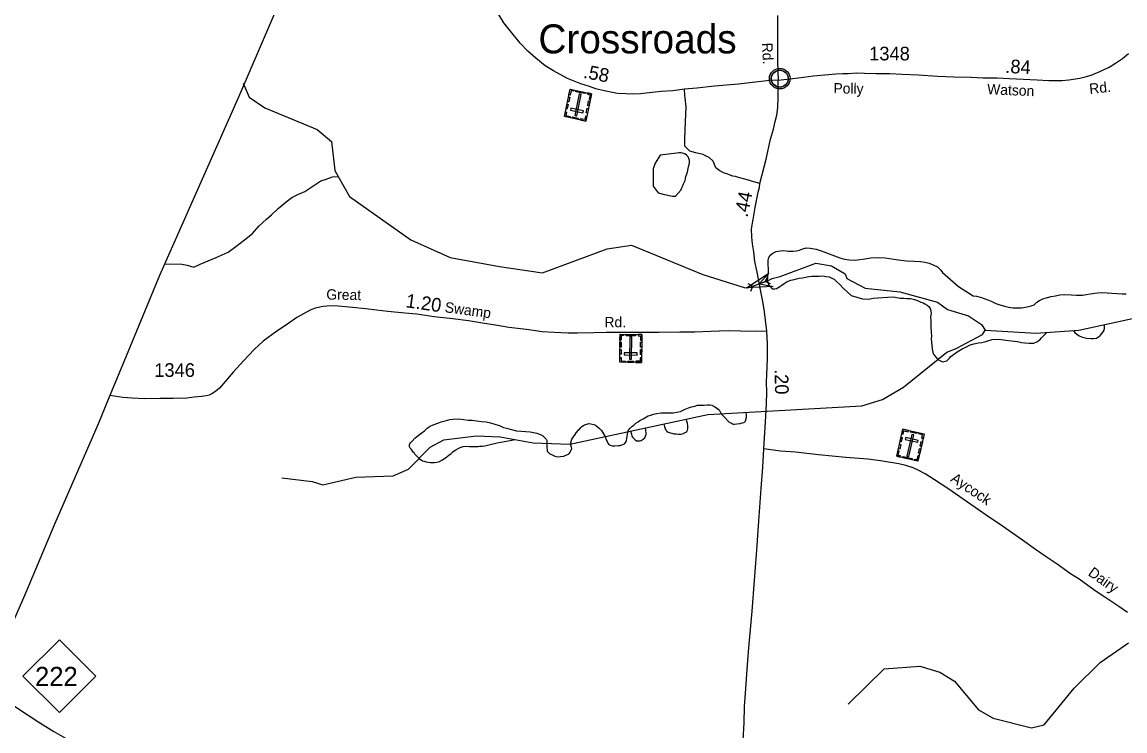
# Model space of a CAD drawing. Extents: x 2206922 to 2357709, y 510027 to 673830.
# Drawn here: x 2276077 to 2286157, y 663454 to 669933 of the extents above; entities that cross this region are included whole.
import ezdxf

# ---------------------------------------------------------------- set-up
doc = ezdxf.new("R2010")
doc.units = 0
for name, color, linetype in [('Exist Boundary Political CountyLine', 7, 'Continuous'), ('Exist Civil Demographics Community CELL', 7, 'Continuous'), ('Exist Civil Demographics Community Label', 7, 'Continuous'), ('Exist Cultural Cemetery CELL', 7, 'Continuous'), ('Exist Hydrographic Creek Single Shore', 7, 'Continuous'), ('Exist Hydrographic Misc Water Feature', 7, 'Continuous'), ('Exist Road Non-System Type 51', 7, 'Continuous'), ('Exist Road Primary NC Attributed', 7, 'Continuous'), ('Exist Road Primary NC Mileage Hundredths English Label', 7, 'Continuous'), ('Exist Road Primary NC Shield CELL', 7, 'Continuous'), ('Exist Road Primary NC Shield Number Label', 7, 'Continuous'), ('Exist Road Secondary Mileage Hundredths English Label', 7, 'Continuous'), ('Exist Road Secondary Structure Pipe Attributed CELL', 7, 'Continuous'), ('Exist Road Secondary Structure Pipe CELL', 7, 'Continuous'), ('Exist Road Secondary Type 51 Attributed', 7, 'Continuous'), ('Exist Road Secondary Type 51 Label', 7, 'Continuous'), ('Exist Road Secondary Type 51 Number Label', 7, 'Continuous')]:
    doc.layers.add(name, color=color, linetype=linetype)

msp = doc.modelspace()

# ---------------------------------------------------------------- linework, layer by layer
at = {"layer": 'Exist Boundary Political CountyLine'}
for points in [[(2320367, 669784), (2317480, 669762), (2297788, 669588), (2280025, 673830), (2278054, 669246)], [(2278054, 669246), (2277332, 667617), (2277027, 666880), (2276893, 666556), (2276869, 666499), (2276768, 666253), (2276375, 665349), (2276110, 664720), (2275853, 664131), (2275752, 663879), (2275726, 663824), (2275341, 662914), (2275032, 662209), (2274820, 661706), (2274734, 661515), (2274516, 661031)]]:
    msp.add_lwpolyline(points, dxfattribs=at)
at = {"layer": 'Exist Civil Demographics Community CELL'}
msp.add_lwpolyline([(2282924, 669428), (2282925, 669434), (2282927, 669440), (2282930, 669448), (2282933, 669453), (2282936, 669459), (2282940, 669464), (2282944, 669469), (2282949, 669473), (2282954, 669478), (2282960, 669481), (2282965, 669484), (2282970, 669487), (2282975, 669489), (2282981, 669491), (2282985, 669492), (2282990, 669493), (2282994, 669493), (2283000, 669494), (2283005, 669494), (2283010, 669493), (2283015, 669493), (2283020, 669492), (2283025, 669490), (2283030, 669488), (2283037, 669485), (2283043, 669482), (2283048, 669478), (2283054, 669474), (2283057, 669471), (2283061, 669467), (2283065, 669462), (2283068, 669457), (2283071, 669452), (2283074, 669447), (2283076, 669442), (2283077, 669437), (2283078, 669433), (2283080, 669427), (2283080, 669422), (2283080, 669416), (2283080, 669410), (2283080, 669404), (2283079, 669399), (2283077, 669393), (2283075, 669387), (2283073, 669382), (2283070, 669376), (2283066, 669371), (2283063, 669366), (2283059, 669361), (2283054, 669356), (2283048, 669352), (2283043, 669349), (2283039, 669346), (2283032, 669343), (2283025, 669340), (2283019, 669339), (2283013, 669337), (2283008, 669337), (2283004, 669337), (2282998, 669337), (2282994, 669337), (2282988, 669338), (2282982, 669339), (2282978, 669340), (2282973, 669342), (2282968, 669344), (2282964, 669347), (2282957, 669351), (2282952, 669355), (2282947, 669359), (2282942, 669364), (2282939, 669368), (2282936, 669372), (2282932, 669379), (2282930, 669383), (2282929, 669387), (2282926, 669395), (2282924, 669402), (2282924, 669407), (2282923, 669414), (2282923, 669418), (2282924, 669425)], close=True, dxfattribs=at)
for radius in [94.3, 76.7]:
    msp.add_circle((2283002, 669416), radius, dxfattribs=at)
at = {"layer": 'Exist Cultural Cemetery CELL'}
for points in [[(2281229, 669029), (2281034, 669069), (2281086, 669319), (2281281, 669278)], [(2281082, 669246), (2281073, 669203), (2281062, 669205), (2281071, 669248)], [(2281118, 669312), (2281116, 669301), (2281094, 669305), (2281086, 669266), (2281075, 669268), (2281086, 669319)], [(2281128, 669080), (2281147, 669076), (2281188, 669275), (2281169, 669278)], [(2281222, 669279), (2281139, 669296), (2281141, 669307), (2281224, 669290)], [(2281248, 669285), (2281246, 669274), (2281268, 669269), (2281259, 669230), (2281270, 669227), (2281281, 669278)], [(2281069, 669181), (2281060, 669139), (2281049, 669141), (2281058, 669183)], [(2281203, 669104), (2281207, 669122), (2281091, 669146), (2281088, 669128)], [(2281253, 669144), (2281244, 669102), (2281233, 669104), (2281242, 669146)], [(2281267, 669210), (2281258, 669167), (2281247, 669170), (2281255, 669212)], [(2281043, 669112), (2281054, 669109), (2281047, 669078), (2281087, 669070), (2281085, 669059), (2281034, 669069)], [(2281157, 669044), (2281106, 669054), (2281108, 669066), (2281159, 669055)], [(2281238, 669071), (2281227, 669074), (2281220, 669042), (2281181, 669050), (2281178, 669039), (2281229, 669029)], [(2281738, 666822), (2281539, 666824), (2281542, 667079), (2281741, 667076)], [(2281575, 667078), (2281575, 667067), (2281553, 667067), (2281552, 667027), (2281541, 667027), (2281542, 667079)], [(2281683, 667066), (2281599, 667066), (2281599, 667078), (2281684, 667077)], [(2281630, 666852), (2281648, 666852), (2281650, 667055), (2281632, 667055)], [(2281708, 667077), (2281708, 667065), (2281730, 667065), (2281729, 667025), (2281740, 667024), (2281741, 667076)], [(2281552, 666940), (2281551, 666897), (2281540, 666897), (2281540, 666940)], [(2281553, 667006), (2281552, 666963), (2281541, 666963), (2281541, 667006)], [(2281740, 667006), (2281740, 666963), (2281728, 666963), (2281729, 667007)], [(2281740, 666939), (2281739, 666896), (2281728, 666896), (2281728, 666939)], [(2281540, 666867), (2281551, 666867), (2281551, 666835), (2281591, 666835), (2281591, 666823), (2281539, 666824)], [(2281698, 666890), (2281698, 666909), (2281581, 666910), (2281580, 666892)], [(2281664, 666823), (2281612, 666823), (2281612, 666835), (2281664, 666834)], [(2281739, 666865), (2281727, 666865), (2281727, 666833), (2281686, 666834), (2281686, 666822), (2281738, 666822)], [(2284128, 666212), (2284322, 666168), (2284265, 665919), (2284071, 665964)], [(2284102, 666097), (2284111, 666140), (2284122, 666137), (2284113, 666095)], [(2284118, 666170), (2284129, 666167), (2284136, 666198), (2284176, 666189), (2284178, 666200), (2284128, 666212)], [(2284153, 666136), (2284148, 666118), (2284263, 666092), (2284267, 666110)], [(2284228, 666159), (2284209, 666163), (2284164, 665965), (2284183, 665961)], [(2284200, 666195), (2284251, 666184), (2284248, 666173), (2284198, 666184)], [(2284312, 666125), (2284301, 666128), (2284308, 666159), (2284269, 666168), (2284271, 666179), (2284322, 666168)], [(2284087, 666032), (2284096, 666074), (2284108, 666071), (2284098, 666029)], [(2284270, 665992), (2284280, 666035), (2284291, 666032), (2284282, 665990)], [(2284285, 666057), (2284295, 666099), (2284306, 666096), (2284296, 666054)], [(2284104, 665956), (2284106, 665967), (2284085, 665972), (2284094, 666012), (2284083, 666014), (2284071, 665964)], [(2284130, 665962), (2284213, 665943), (2284210, 665932), (2284127, 665951)], [(2284233, 665927), (2284236, 665938), (2284257, 665933), (2284266, 665972), (2284277, 665970), (2284265, 665919)]]:
    msp.add_lwpolyline(points, close=True, dxfattribs=at)
at = {"layer": 'Exist Hydrographic Creek Single Shore'}
for points in [[(2278098, 669375), (2278153, 669246), (2278296, 669148), (2278773, 668951), (2278906, 668843), (2278935, 668577), (2278966, 668522)], [(2278966, 668522), (2279069, 668338), (2279631, 667943), (2279991, 667782), (2280441, 667700), (2280833, 667640), (2281423, 667861), (2281648, 667895), (2282300, 667626), (2282677, 667507), (2282710, 667503), (2282814, 667541), (2282876, 667562), (2282934, 667589), (2283007, 667609), (2283332, 667730), (2283474, 667704), (2283599, 667633), (2283616, 667590), (2283784, 667501), (2284100, 667468), (2284443, 667373), (2284534, 667305), (2284727, 667249), (2284845, 667168), (2284878, 667118)], [(2284878, 667118), (2285345, 667089), (2285736, 667117), (2286534, 667291), (2286700, 667386), (2286873, 667569), (2286996, 667780), (2287285, 668040), (2287484, 668117), (2287567, 668194)], [(2278452, 665767), (2278727, 665735), (2278827, 665703), (2279126, 665773), (2279468, 665785), (2279610, 665845), (2279807, 666047), (2279931, 666114), (2280231, 666150), (2280448, 666142), (2280749, 666087), (2281082, 666074), (2282345, 666346), (2283752, 666426), (2283942, 666484), (2284134, 666595), (2284530, 666915), (2284613, 666949), (2284854, 667076), (2284878, 667118)], [(2283626, 663697), (2283955, 664021), (2284283, 664047), (2284466, 663991), (2284599, 663910), (2284819, 663646), (2284953, 663571), (2285304, 663482), (2285420, 663509), (2285692, 663845), (2285931, 664079), (2286188, 664258)]]:
    msp.add_lwpolyline(points, dxfattribs=at)
at = {"layer": 'Exist Hydrographic Misc Water Feature'}
for points in [[(2281846, 668538), (2281844, 668434), (2281891, 668372), (2281947, 668358), (2282021, 668341), (2282048, 668341), (2282099, 668398), (2282105, 668412), (2282114, 668430), (2282123, 668456), (2282130, 668472), (2282136, 668484), (2282145, 668521), (2282160, 668562), (2282164, 668595), (2282172, 668622), (2282176, 668643), (2282178, 668657), (2282178, 668672), (2282171, 668686), (2282169, 668695), (2282165, 668703), (2282153, 668715), (2282135, 668729), (2282113, 668735), (2282099, 668737), (2282081, 668738), (2282061, 668736), (2281910, 668717), (2281862, 668645), (2281846, 668591), (2281846, 668538)], [(2277388, 667723), (2277537, 667719), (2277586, 667712), (2277646, 667692), (2277704, 667720), (2277852, 667782), (2277959, 667829), (2278029, 667881), (2278110, 667944), (2278182, 668002), (2278240, 668068), (2278312, 668132), (2278355, 668171), (2278416, 668229), (2278490, 668289), (2278541, 668329), (2278596, 668358), (2278660, 668384), (2278715, 668422), (2278762, 668453), (2278807, 668483), (2278857, 668498), (2278889, 668509), (2278914, 668518), (2278966, 668522)], [(2282893, 667609), (2282898, 667643), (2282898, 667673), (2282898, 667689), (2282895, 667702), (2282895, 667714), (2282895, 667736), (2282897, 667758), (2282901, 667780), (2282915, 667802), (2282939, 667822), (2282968, 667837), (2283008, 667843), (2283040, 667844), (2283083, 667840), (2283121, 667840), (2283156, 667843), (2283182, 667849), (2283213, 667861), (2283242, 667869), (2283280, 667868), (2283336, 667856), (2283379, 667842), (2283414, 667831), (2283454, 667814), (2283501, 667796), (2283551, 667778), (2283593, 667767), (2283637, 667759), (2283691, 667758), (2283735, 667762), (2283779, 667770), (2283833, 667777), (2283903, 667782), (2283964, 667778), (2284045, 667767), (2284109, 667758), (2284161, 667752), (2284231, 667749), (2284287, 667745), (2284329, 667740), (2284367, 667728), (2284411, 667710), (2284445, 667695), (2284473, 667667), (2284490, 667645), (2284637, 667515)], [(2282891, 667570), (2282893, 667552), (2282897, 667540), (2282906, 667526), (2282916, 667512), (2282928, 667501), (2282934, 667495), (2282942, 667495), (2282956, 667495), (2282972, 667499), (2282987, 667507), (2283004, 667515), (2283020, 667527), (2283043, 667544), (2283071, 667562), (2283103, 667574), (2283133, 667581), (2283155, 667587), (2283179, 667591), (2283211, 667595), (2283236, 667601), (2283267, 667608), (2283295, 667612), (2283332, 667612), (2283363, 667612), (2283392, 667613), (2283424, 667607), (2283453, 667605), (2283479, 667592), (2283498, 667584), (2283522, 667562), (2283555, 667530), (2283581, 667502), (2283656, 667434)], [(2282891, 667570), (2282892, 667600), (2282893, 667609)], [(2283656, 667434), (2283759, 667403), (2283812, 667401), (2283856, 667409), (2284028, 667423), (2284058, 667419), (2284102, 667411), (2284136, 667410), (2284164, 667406), (2284198, 667407), (2284234, 667397), (2284260, 667389), (2284292, 667373), (2284314, 667366), (2284328, 667358), (2284348, 667346), (2284364, 667332), (2284379, 667308), (2284383, 667288), (2284385, 667269), (2284381, 667238), (2284382, 667206), (2284382, 667172), (2284382, 667144), (2284387, 667100), (2284389, 667061), (2284387, 667039), (2284390, 667007), (2284392, 666981), (2284396, 666947), (2284402, 666917), (2284406, 666899), (2284415, 666887), (2284447, 666849)], [(2284637, 667515), (2284769, 667432), (2284801, 667428), (2284847, 667415), (2284877, 667403), (2284904, 667395), (2284934, 667381), (2284976, 667362), (2285014, 667348), (2285068, 667333), (2285096, 667327), (2285132, 667321), (2285180, 667322), (2285212, 667322), (2285262, 667331), (2285292, 667337), (2285328, 667349), (2285352, 667372), (2285375, 667389), (2285408, 667402), (2285449, 667416), (2285483, 667425), (2285521, 667431), (2285563, 667439), (2285609, 667442), (2285665, 667440), (2285715, 667437), (2285769, 667437), (2285807, 667444), (2285839, 667448), (2285881, 667454), (2285909, 667458), (2285946, 667461), (2285993, 667458), (2286037, 667456), (2286087, 667452), (2286133, 667449), (2286167, 667449)], [(2285688, 667113), (2285698, 667097), (2285716, 667081), (2285740, 667065), (2285768, 667054), (2285807, 667044), (2285847, 667040), (2285870, 667042), (2285898, 667045), (2285916, 667055), (2285932, 667067), (2285950, 667091), (2285964, 667111), (2285971, 667133), (2285971, 667148), (2285971, 667168)], [(2284447, 666849), (2284488, 666828), (2284528, 666837), (2284552, 666862), (2284567, 666877), (2284591, 666896), (2284624, 666919), (2284668, 666945), (2284710, 666966), (2284741, 666982), (2284775, 666992), (2284817, 667001), (2284849, 667005), (2284885, 667015), (2284913, 667022), (2284943, 667032), (2284987, 667036), (2285027, 667033), (2285067, 667027), (2285119, 667019), (2285175, 667012), (2285213, 667004), (2285241, 667000), (2285281, 666997), (2285325, 666998), (2285353, 667010), (2285379, 667028), (2285395, 667046), (2285406, 667060), (2285442, 667096)], [(2281613, 666188), (2281619, 666203), (2281634, 666221), (2281650, 666235), (2281666, 666245), (2281688, 666266), (2281708, 666278), (2281724, 666290), (2281753, 666308), (2281770, 666316), (2281783, 666325), (2281799, 666333), (2281825, 666341), (2281849, 666349), (2281877, 666355), (2281919, 666362), (2281943, 666362), (2281967, 666362), (2281997, 666361), (2282027, 666361), (2282061, 666369), (2282095, 666375), (2282137, 666396), (2282167, 666406), (2282194, 666416), (2282226, 666423), (2282250, 666433), (2282278, 666433), (2282310, 666433), (2282342, 666436), (2282362, 666434), (2282382, 666430), (2282408, 666416), (2282424, 666407), (2282447, 666389), (2282467, 666353)], [(2282467, 666353), (2282502, 666317), (2282526, 666287), (2282540, 666277), (2282560, 666268), (2282569, 666262), (2282578, 666258), (2282588, 666258), (2282609, 666260), (2282640, 666263), (2282659, 666269), (2282675, 666273), (2282679, 666277), (2282685, 666281), (2282689, 666289), (2282693, 666297), (2282697, 666319), (2282697, 666337), (2282696, 666366)], [(2279706, 665943), (2279668, 665985), (2279660, 665995), (2279652, 666003), (2279644, 666011), (2279635, 666025), (2279625, 666038), (2279619, 666050), (2279619, 666058), (2279617, 666068), (2279621, 666078), (2279627, 666086), (2279643, 666103), (2279668, 666129), (2279696, 666153), (2279722, 666173), (2279754, 666197), (2279780, 666222), (2279807, 666240), (2279835, 666252), (2279877, 666268), (2279907, 666279), (2279943, 666289), (2279985, 666300), (2280017, 666304), (2280070, 666308), (2280113, 666301), (2280153, 666295), (2280192, 666293), (2280230, 666288), (2280277, 666282), (2280317, 666279), (2280359, 666271), (2280407, 666255), (2280439, 666246), (2280477, 666228), (2280505, 666220), (2280549, 666209), (2280597, 666196), (2280637, 666194), (2280682, 666192), (2280721, 666187), (2280751, 666183), (2280781, 666177), (2280797, 666171), (2280816, 666163), (2280835, 666152), (2280852, 666136), (2280860, 666128), (2280868, 666120), (2280872, 666110), (2280874, 666082)], [(2281090, 666075), (2281101, 666120), (2281131, 666164), (2281142, 666180), (2281158, 666201), (2281166, 666208), (2281175, 666215), (2281184, 666227), (2281193, 666235), (2281209, 666247), (2281218, 666253), (2281238, 666259), (2281257, 666264), (2281274, 666262), (2281304, 666256), (2281318, 666250), (2281334, 666238), (2281354, 666219), (2281373, 666199), (2281391, 666171), (2281401, 666155), (2281407, 666144)], [(2281639, 666194), (2281647, 666165), (2281651, 666149), (2281657, 666139), (2281667, 666126), (2281681, 666116), (2281693, 666106), (2281704, 666104), (2281714, 666104), (2281725, 666106), (2281736, 666108), (2281745, 666114), (2281755, 666120), (2281768, 666134), (2281775, 666147), (2281781, 666162), (2281781, 666183), (2281779, 666194), (2281777, 666206), (2281772, 666223)], [(2281943, 666260), (2281950, 666234), (2281954, 666218), (2281960, 666204), (2281970, 666194), (2281981, 666184), (2282000, 666178), (2282015, 666175), (2282033, 666171), (2282055, 666169), (2282075, 666167), (2282097, 666165), (2282112, 666170), (2282132, 666178), (2282143, 666184), (2282153, 666192), (2282158, 666202), (2282162, 666216), (2282162, 666242), (2282158, 666268), (2282154, 666284), (2282144, 666303)], [(2279706, 665943), (2279737, 665923), (2279753, 665919), (2279771, 665913), (2279787, 665910), (2279811, 665906), (2279845, 665906), (2279869, 665912), (2279891, 665918), (2279913, 665929), (2279947, 665951), (2279976, 665975), (2279998, 665991), (2280016, 666008), (2280042, 666024), (2280062, 666036), (2280082, 666046), (2280108, 666054), (2280139, 666057), (2280165, 666055), (2280206, 666055), (2280244, 666054), (2280262, 666058), (2280283, 666058), (2280305, 666060), (2280331, 666066), (2280379, 666077), (2280396, 666082), (2280418, 666088), (2280586, 666117)], [(2281407, 666144), (2281416, 666114), (2281424, 666099), (2281432, 666085), (2281441, 666073), (2281452, 666067), (2281473, 666061), (2281494, 666059), (2281525, 666062), (2281544, 666064), (2281568, 666072), (2281582, 666078), (2281596, 666092), (2281602, 666108), (2281604, 666128), (2281613, 666188)], [(2280874, 666082), (2280872, 666045), (2280875, 666019), (2280876, 666009), (2280881, 666004), (2280899, 665988), (2280923, 665976), (2280947, 665966), (2280973, 665960), (2280999, 665963), (2281029, 665965), (2281047, 665973), (2281071, 665985), (2281081, 665993), (2281087, 666001), (2281096, 666019), (2281100, 666035), (2281098, 666049), (2281090, 666075)]]:
    msp.add_lwpolyline(points, dxfattribs=at)
at = {"layer": 'Exist Road Non-System Type 51'}
msp.add_lwpolyline([(2282821, 668459), (2282766, 668473), (2282695, 668494), (2282624, 668513), (2282598, 668523), (2282573, 668525), (2282556, 668531), (2282527, 668542), (2282488, 668554), (2282453, 668573), (2282418, 668602), (2282393, 668662), (2282357, 668696), (2282323, 668710), (2282303, 668722), (2282275, 668730), (2282259, 668732), (2282236, 668738), (2282180, 668753), (2282135, 668798), (2282133, 668862), (2282139, 669025), (2282148, 669154), (2282137, 669242), (2282133, 669265), (2282132, 669320)], dxfattribs=at)
at = {"layer": 'Exist Road Primary NC Attributed'}
for points in [[(2282987, 669403), (2282912, 669399), (2282752, 669382), (2282625, 669366), (2282405, 669347), (2282245, 669328), (2282132, 669320), (2282025, 669305), (2281918, 669298), (2281807, 669285), (2281729, 669278), (2281659, 669275), (2281596, 669276), (2281518, 669281), (2281398, 669304), (2281322, 669322), (2281262, 669344), (2281183, 669370), (2281062, 669418), (2280934, 669487), (2280858, 669534), (2280772, 669603), (2280700, 669666), (2280630, 669739), (2280542, 669849), (2280479, 669927), (2280427, 670012)], [(2282883, 667109), (2282873, 667209), (2282862, 667285), (2282846, 667378), (2282825, 667485), (2282795, 667647), (2282774, 667744), (2282765, 667834), (2282753, 667906), (2282746, 667971), (2282744, 668042), (2282758, 668128), (2282776, 668239), (2282804, 668378), (2282818, 668422), (2282821, 668459), (2282878, 668681), (2282918, 668863), (2282944, 668955), (2282961, 669024), (2282974, 669081), (2282984, 669152), (2282987, 669246), (2282986, 669305), (2282986, 669355), (2282987, 669377), (2282987, 669403)], [(2282856, 666032), (2282873, 666279), (2282880, 666440), (2282884, 666552), (2282882, 666638), (2282885, 666712), (2282890, 666855), (2282890, 666991), (2282883, 667109)], [(2282669, 663369), (2282676, 663527), (2282681, 663678), (2282691, 663840), (2282704, 664016), (2282710, 664097), (2282719, 664212), (2282751, 664548), (2282770, 664828), (2282792, 665105), (2282811, 665370), (2282833, 665669), (2282846, 665864), (2282856, 666032)], [(2275744, 663862), (2275864, 663774), (2275943, 663726), (2276036, 663663), (2276220, 663541), (2276366, 663450), (2276517, 663362), (2276711, 663235), (2276877, 663124), (2276973, 663047), (2277084, 662970), (2277193, 662890), (2277283, 662815), (2277366, 662744), (2277450, 662681), (2277521, 662622), (2277676, 662482), (2277772, 662388)]]:
    msp.add_lwpolyline(points, dxfattribs=at)
at = {"layer": 'Exist Road Primary NC Shield CELL'}
msp.add_lwpolyline([(2276085, 663954), (2276418, 664287), (2276751, 663954), (2276418, 663621)], close=True, dxfattribs=at)
at = {"layer": 'Exist Road Secondary Structure Pipe Attributed CELL'}
msp.add_lwpolyline([(2282941, 667517), (2282698, 667503), (2282902, 667637), (2282814, 667541)], close=True, dxfattribs=at)
at = {"layer": 'Exist Road Secondary Structure Pipe CELL'}
for p, q in [((2282711, 667543), (2282757, 667520)), ((2282757, 667520), (2282870, 667562)), ((2282890, 667609), (2282870, 667562)), ((2282916, 667540), (2282870, 667562)), ((2282737, 667474), (2282757, 667520))]:
    msp.add_line(p, q, dxfattribs=at)
at = {"layer": 'Exist Road Secondary Type 51 Attributed'}
for points in [[(2282981, 669992), (2282980, 669828), (2282980, 669569), (2282987, 669403)], [(2282987, 669403), (2283174, 669424), (2283311, 669443), (2283447, 669454), (2283516, 669460), (2283578, 669463), (2283627, 669463), (2283702, 669468), (2283776, 669466), (2283881, 669463), (2284007, 669463), (2284120, 669456), (2284271, 669451), (2284445, 669440), (2284594, 669432), (2284750, 669429), (2284862, 669424), (2284990, 669423), (2285098, 669416), (2285167, 669413), (2285354, 669404), (2285462, 669398), (2285539, 669398), (2285579, 669398), (2285643, 669405), (2285744, 669421), (2285794, 669433), (2285847, 669449), (2285927, 669483), (2286012, 669520), (2286072, 669558), (2286135, 669601), (2286190, 669645)], [(2282883, 667109), (2282792, 667105), (2282644, 667108), (2282529, 667112), (2282372, 667105), (2282226, 667100), (2282088, 667099), (2281898, 667095), (2281744, 667095), (2281642, 667096), (2281522, 667095), (2281416, 667096), (2281304, 667093), (2281152, 667091), (2281069, 667091), (2280944, 667096), (2280831, 667102), (2280687, 667123), (2280526, 667142), (2280422, 667160), (2280285, 667181), (2280158, 667202), (2280015, 667220), (2279842, 667239), (2279686, 667262), (2279576, 667271), (2279421, 667287), (2279317, 667301), (2279215, 667311), (2279097, 667324), (2278966, 667336), (2278895, 667338), (2278830, 667332), (2278756, 667317), (2278710, 667301), (2278589, 667232), (2278495, 667167), (2278404, 667108), (2278281, 667016), (2278198, 666941), (2278101, 666838), (2278007, 666734), (2277937, 666651), (2277881, 666587), (2277847, 666561), (2277817, 666539), (2277786, 666524), (2277758, 666516), (2277716, 666510), (2277649, 666504), (2277582, 666497), (2277460, 666491), (2277338, 666492), (2277195, 666490), (2277083, 666497), (2276998, 666503), (2276879, 666521)], [(2286180, 664537), (2286101, 664592), (2285972, 664676), (2285886, 664734), (2285738, 664842), (2285660, 664891), (2285538, 664979), (2285437, 665046), (2285340, 665113), (2285220, 665199), (2285037, 665326), (2284889, 665427), (2284719, 665545), (2284537, 665671), (2284416, 665750), (2284332, 665804), (2284268, 665836), (2284221, 665858), (2284154, 665879), (2284090, 665896), (2283922, 665922), (2283806, 665937), (2283606, 665953), (2283357, 665977), (2283146, 666001), (2283008, 666012), (2282856, 666032)]]:
    msp.add_lwpolyline(points, dxfattribs=at)

# ---------------------------------------------------------------- texts
at = {"layer": 'Exist Civil Demographics Community Label'}
msp.add_text('Crossroads', height=265, dxfattribs=at).set_placement((2280796, 669647))
at = {"layer": 'Exist Road Primary NC Mileage Hundredths English Label'}
for s, rotation, p in [('.58', 349.1076, (2281201, 669424)), ('.44', 78.6974, (2282707, 668143)), ('.20', 271.4314, (2282954, 666760))]:
    msp.add_text(s, height=125, rotation=rotation, dxfattribs=at).set_placement(p)
at = {"layer": 'Exist Road Primary NC Shield Number Label'}
msp.add_text('222', height=175, dxfattribs=at).set_placement((2276195, 663864))
at = {"layer": 'Exist Road Secondary Mileage Hundredths English Label'}
for s, rotation, p in [('.84', 357.1594, (2285061, 669469)), ('1.20', 351.8345, (2279578, 667327))]:
    msp.add_text(s, height=125, rotation=rotation, dxfattribs=at).set_placement(p)
at = {"layer": 'Exist Road Secondary Type 51 Label'}
for s, rotation, p in [('Rd.', 272.4832, (2282840, 669743)), ('Polly', 359.254, (2283492, 669281)), ('Watson', 357.5264, (2284896, 669274)), ('Rd.', 6.296, (2285836, 669275)), ('Great', 358.9411, (2278857, 667397)), ('Swamp', 352.2379, (2279936, 667282)), ('Rd.', 0.5722, (2281400, 667142)), ('Aycock', 326.0841, (2284556, 665741)), ('Dairy', 324.2474, (2285813, 664882))]:
    msp.add_text(s, height=95, rotation=rotation, dxfattribs=at).set_placement(p)
at = {"layer": 'Exist Road Secondary Type 51 Number Label'}
for s, p in [('1348', (2283819, 669583)), ('1346', (2277285, 666690))]:
    msp.add_text(s, height=125, dxfattribs=at).set_placement(p)

doc.saveas('drawing.dxf')
